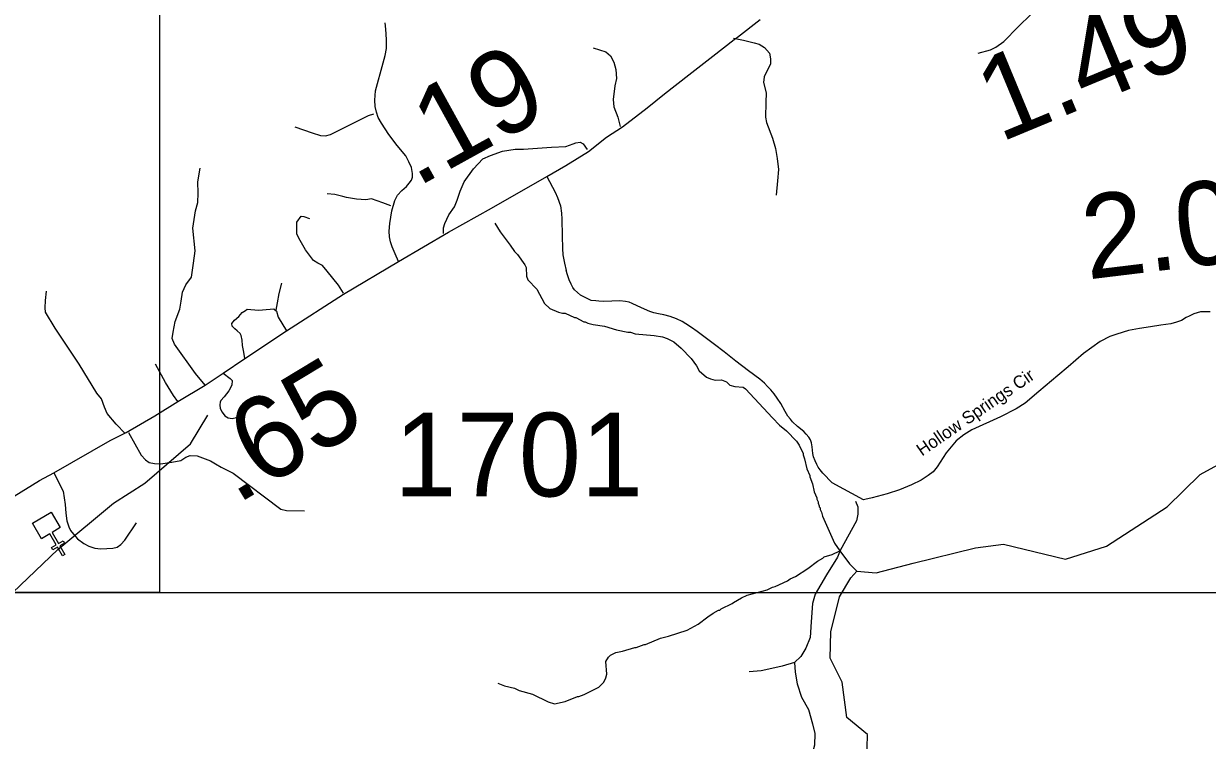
# Model space of a CAD drawing. Extents: x 1159738 to 1321356, y 736314 to 882035.
# Drawn here: x 1296684 to 1303756, y 828411 to 832694 of the extents above; entities that cross this region are included whole.
import ezdxf

# ---------------------------------------------------------------- set-up
doc = ezdxf.new("R2010")
doc.units = 0
for name, color, linetype in [('Exist Cultural Church CELL', 7, 'Continuous'), ('Exist Hydrographic Creek Single Shore', 7, 'Continuous'), ('Exist Hydrographic Misc Water Feature', 7, 'Continuous'), ('Exist Road Non-System Type 51', 7, 'Continuous'), ('Exist Road Primary NC Attributed', 7, 'Continuous'), ('Exist Road Primary NC Mileage Hundredths English Label', 7, 'Continuous'), ('Exist Road Secondary Mileage Hundredths English Label', 7, 'Continuous'), ('Exist Road Secondary Type 41 Attributed', 7, 'Continuous'), ('Exist Road Secondary Type 51 Attributed', 7, 'Continuous'), ('Exist Road Secondary Type 51 Label', 7, 'Continuous'), ('Exist Road Secondary Type 51 Number Label', 7, 'Continuous'), ('Map Preparation Inset Cut Line', 7, 'Continuous')]:
    doc.layers.add(name, color=color, linetype=linetype)

msp = doc.modelspace()

# ---------------------------------------------------------------- linework, layer by layer
at = {"layer": 'Exist Cultural Church CELL'}
msp.add_lwpolyline([(1296902.3, 829682), (1296853.3, 829653.2), (1296891.7, 829587.5), (1296919.3, 829603.6), (1296927.4, 829589.8), (1296899.7, 829573.7), (1296930.1, 829521.8), (1296916.2, 829513.7), (1296885.9, 829565.6), (1296858.3, 829549.5), (1296850.2, 829563.3), (1296877.8, 829579.4), (1296839.4, 829645.1), (1296789.6, 829616.1), (1296735.9, 829708.1), (1296848.6, 829774)], close=True, dxfattribs=at)
at = {"layer": 'Exist Hydrographic Creek Single Shore'}
msp.add_lwpolyline([(1301722.1, 828286.3), (1301726.1, 828447), (1301603.1, 828547.9), (1301575.1, 828758.6), (1301503, 828901.2), (1301507, 829058.7), (1301558.9, 829268.1), (1301627, 829381.7), (1301661.1, 829421.5), (1301777.5, 829412.9), (1301998.9, 829469.7), (1302370.8, 829560.7), (1302538.3, 829583.4), (1302909, 829493.4), (1303153, 829570.6), (1303517, 829806.2), (1303713, 829999.2), (1304372.1, 830360.2)], dxfattribs=at)
at = {"layer": 'Exist Hydrographic Misc Water Feature'}
msp.add_line((1297680, 830182.7), (1297785, 830354.6), dxfattribs=at)
for points in [[(1302387.1, 832516.8), (1302459.6, 832537.1), (1302491.9, 832552.4), (1302540.7, 832587.2), (1302626.7, 832675.2), (1302782.1, 832825.5)], [(1299499.8, 831500.7), (1299530.7, 831450), (1299591, 831370.6), (1299616.1, 831332), (1299633.6, 831313.6), (1299678.2, 831252.6), (1299685.9, 831236.4), (1299688.7, 831184.4), (1299696.3, 831162.2), (1299749, 831107), (1299795.1, 831021.9), (1299828.3, 830991.1), (1299879.9, 830969.9), (1299903.8, 830963.3), (1299919.8, 830963), (1299975.2, 830937.7), (1299983.1, 830937.5), (1300030.6, 830912.4), (1300038.6, 830912.2), (1300054.4, 830903.8), (1300086.2, 830895.1), (1300154.1, 830885.5), (1300225.5, 830863.8), (1300293.2, 830850.2), (1300309.2, 830849.9), (1300337.1, 830841.2), (1300450.8, 830830.5), (1300500.6, 830821.4), (1300528.4, 830812.7), (1300568, 830791.8), (1300613.1, 830754.7), (1300671.7, 830693.4), (1300704.7, 830648.6), (1300720, 830618.3), (1300763.2, 830581.3), (1300787, 830570.7), (1300814.7, 830564.1), (1300852.8, 830565.2), (1300882.5, 830552.5), (1300902.1, 830534), (1300933.9, 830525.3), (1300981.9, 830522.1), (1300997.6, 830511.8), (1301157.7, 830338.1), (1301200.7, 830295.1), (1301242, 830260.1), (1301300.5, 830198.7), (1301318, 830174.3), (1301340.9, 830125.8), (1301340.7, 830117.8), (1301350.2, 830093.6), (1301362.8, 830033.3), (1301381.9, 829992.9), (1301381.7, 829984.9), (1301396.8, 829944.5), (1301407.7, 829896.3), (1301422.9, 829859.9), (1301422.7, 829851.9), (1301430.4, 829835.8), (1301430.2, 829827.8), (1301437.8, 829811.6), (1301437.7, 829805.6), (1301443.5, 829799.5), (1301443.3, 829791.5), (1301451, 829775.3), (1301456.4, 829751.2), (1301528.8, 829589.5), (1301560.5, 829543.2)], [(1295959.9, 828756.4), (1296039, 828905.9), (1296133, 828995.9), (1296393, 829079.3), (1296888, 829551.9), (1297220, 829827.6), (1297407, 829948.6), (1297680, 830182.7)], [(1299517.8, 828752.8), (1299557.4, 828735.9), (1299617, 828722.5), (1299644.8, 828709.8), (1299724.3, 828688), (1299817.3, 828641.8), (1299855, 828629), (1299919.3, 828643.4), (1299992, 828673.7), (1300000, 828673.5), (1300032.3, 828684.8), (1300121.3, 828728.7), (1300149.9, 828758), (1300162.5, 828783.7), (1300168.9, 828805.6), (1300162.7, 828881.7), (1300177.2, 828907.3), (1300189.6, 828921), (1300221.9, 828936.3), (1300262.1, 828943.3), (1300334.6, 828965.6), (1300342.6, 828965.4), (1300391, 828984.3), (1300399, 828984.1), (1300487.9, 829022), (1300536.2, 829032.9), (1300649, 829070.2), (1300713.7, 829104.7), (1300770.8, 829149.4), (1300803.3, 829170.6), (1300835.8, 829189.8), (1300843.8, 829189.7), (1300851.9, 829197.5), (1300916.5, 829227.9), (1300924.7, 829235.8), (1300973.3, 829262.6), (1301005.7, 829277.8), (1301126.5, 829311), (1301158.8, 829326.2), (1301174.9, 829329.9), (1301247.7, 829364.2), (1301263.9, 829375.8), (1301296.3, 829391), (1301369.3, 829437.3), (1301426.3, 829481.9), (1301458.7, 829499.2), (1301466.9, 829507), (1301515.3, 829521.9), (1301560.5, 829543.2)], [(1301560.5, 829543.2), (1301618, 829465.5), (1301661.1, 829421.5)]]:
    msp.add_lwpolyline(points, dxfattribs=at)
at = {"layer": 'Exist Road Non-System Type 51'}
for points in [[(1300085.7, 832549), (1300161.3, 832526.2), (1300189.4, 832501.6), (1300210.5, 832464.6), (1300221, 832418.9), (1300226.3, 832366.2), (1300215.7, 832322.2), (1300207, 832239.6), (1300210.5, 832197.4), (1300233.3, 832135.9), (1300247.4, 832079.6)], [(1300925.1, 832606.6), (1300985, 832594.6), (1301048.4, 832579.2), (1301079.3, 832570.6), (1301110.1, 832551.7), (1301139.2, 832517.5), (1301146.1, 832483.2), (1301146.1, 832452.3), (1301128.9, 832418), (1301108.4, 832375.2), (1301105, 832342.6), (1301120.4, 832280.9), (1301118.7, 832222.6), (1301117, 832135.2), (1301122.1, 832102.6), (1301158.1, 832010), (1301175.2, 831948.3), (1301185.5, 831888.3), (1301193.9, 831822.3), (1301188.8, 831755.5), (1301180.2, 831669.7)], [(1298303.8, 832076.6), (1298407.4, 832041.4), (1298458.3, 832025.6), (1298486.5, 832023.8), (1298516.3, 832030.9), (1298612.9, 832078.3), (1298744.7, 832145.1), (1298776.3, 832155.7)], [(1299192.4, 831438.8), (1299192.4, 831474), (1299199.4, 831498.6), (1299224, 831551.3), (1299257.4, 831598.8), (1299274.9, 831639.2), (1299292.5, 831692), (1299315.3, 831748.2), (1299371.5, 831825.6), (1299427.8, 831885.4), (1299473.4, 831906.5), (1299545.5, 831931.1), (1299621, 831943.4), (1299670.2, 831943.4), (1299837.1, 831955.7), (1299923.2, 831959.2), (1299966.4, 831976.5), (1299982.2, 831981.7), (1300008.6, 831985.3), (1300026.2, 831976.5), (1300050.8, 831941.3)], [(1297768.7, 830532.6), (1297710.9, 830603.3), (1297585.2, 830778.9), (1297570.1, 830811.5), (1297576.6, 830850.5), (1297589.6, 830913.4), (1297617.7, 830987.2), (1297624.2, 831034.9), (1297632.9, 831089.1), (1297652.4, 831132.5), (1297687.1, 831178), (1297697.9, 831262.6), (1297708.8, 831336.4), (1297693.6, 831470.8), (1297711, 831575.8), (1297724, 831625.7), (1297726.1, 831679.9), (1297724, 831749.3), (1297739.1, 831829.5)], [(1298878.4, 831605.9), (1298829.2, 831623.5), (1298762.5, 831646.4), (1298729.1, 831641.1), (1298672.9, 831644.6), (1298613.2, 831655.2), (1298590.3, 831660.4), (1298542.9, 831672.7), (1298497.2, 831676.3)], [(1298595.6, 831084.2), (1298564, 831131.6), (1298497.3, 831214.3), (1298469.1, 831247.7), (1298441, 831261.7), (1298414.7, 831277.6), (1298367.3, 831342.6), (1298328.6, 831411.2), (1298316.3, 831437.5), (1298316.3, 831465.7), (1298316.3, 831507.8), (1298340.9, 831543), (1298358.5, 831541.3), (1298391.9, 831528.9)], [(1298192.9, 830981.4), (1298199.5, 831026.3), (1298210, 831080.4), (1298227.2, 831143.7)], [(1297289.9, 830245.4), (1297237.2, 830299.9), (1297182.7, 830364.9), (1297166.9, 830401.8), (1297149.3, 830451.1), (1297121.2, 830486.2), (1297015.8, 830658.5), (1296871.8, 830874.7), (1296814.1, 830970.6), (1296812.3, 830995.3), (1296814.1, 831039.2), (1296819.3, 831095.5)], [(1298004.4, 830693.7), (1297999, 830730.7), (1297991.1, 830770.3), (1297988.5, 830803.3), (1297983.2, 830831), (1297977.9, 830841.5), (1297959.5, 830858.7), (1297945, 830870.6), (1297929.2, 830886.4), (1297927.8, 830902.2), (1297943.7, 830922), (1297970, 830944.5), (1297988.5, 830968.2), (1298008.3, 830978.8), (1298020.1, 830988), (1298087.4, 830981.4), (1298157.3, 830988), (1298178.4, 830989.3), (1298194.2, 830974.8), (1298204.7, 830940.5), (1298253.5, 830857.4)], [(1297605.9, 830435.1), (1297579.6, 830471.4), (1297531.2, 830550.3), (1297470.6, 830659.4)], [(1297875.2, 830604.5), (1297918.6, 830573.2), (1297928.7, 830561.1), (1297926.7, 830532.8), (1297910.5, 830499.5), (1297881.2, 830463.1), (1297862, 830441.9), (1297858, 830431.8), (1297855, 830416.6), (1297858, 830394.4), (1297869.1, 830372.1), (1297885.3, 830350.9), (1297906.5, 830337.8), (1297929.7, 830333.8), (1297954.9, 830339.8), (1297986.2, 830376.2)], [(1297309.2, 830251), (1297386.5, 830115.7), (1297411.1, 830087.5), (1297433.9, 830071.7), (1297465.6, 830064.7), (1297500.7, 830062.9), (1297569.2, 830073.5), (1297623.7, 830084), (1297651.8, 830103.4), (1297678.1, 830113.9), (1297720.3, 830110.4), (1297799.3, 830082.3), (1297829.5, 830064.2), (1297862.9, 830043.1), (1297887.7, 830031), (1297935.6, 830007.1), (1298219.5, 829793.1), (1298254.5, 829783.9), (1298361.4, 829782.1)], [(1296864.9, 830009.7), (1296919.6, 829900.5), (1296931.1, 829820.7), (1296935.1, 829769.2), (1296941.2, 829722.7), (1296953.3, 829686.3), (1296964.4, 829664.1), (1296980.6, 829643.9), (1297004.8, 829614.6), (1297043.2, 829588.3), (1297073.5, 829571.2), (1297108.8, 829560), (1297144.1, 829556), (1297215.8, 829559), (1297242.1, 829566.1), (1297264.3, 829581.3), (1297287.5, 829606.5), (1297357.2, 829711.6)], [(1301654.2, 829840.6), (1301668.4, 829806.3), (1301668.4, 829763.6), (1301659.8, 829723.1), (1301561.7, 829545.9), (1301546.8, 829505.4), (1301480.7, 829400.8), (1301412.5, 829285.6), (1301397.6, 829228.7), (1301389.1, 829119.9), (1301382.7, 829026), (1301357.1, 828962), (1301327.3, 828912.9), (1301288.9, 828876.6)], [(1301288.9, 828876.6), (1301216.6, 828854.2), (1301154.8, 828841.3), (1301090.8, 828826.4), (1301018.3, 828820)], [(1301288.9, 828876.6), (1301293.4, 828817.9), (1301306.2, 828749.6), (1301331.8, 828668.5), (1301372.3, 828595.9), (1301397.9, 828510.6), (1301410.7, 828452.9), (1301408.5, 828382.5), (1301380.8, 828280.1), (1301310.5, 828106), (1301291.3, 828014.3), (1301284.9, 827896.9), (1301282.8, 827792.3), (1301295.6, 827715.5), (1301314.8, 827634.4), (1301323.3, 827558.4), (1301321.1, 827496.5), (1301272.1, 827321.5), (1301218.8, 827160.1), (1301191.1, 827108.9)]]:
    msp.add_lwpolyline(points, dxfattribs=at)
at = {"layer": 'Exist Road Primary NC Attributed'}
for points in [[(1299809.4, 831780.1), (1299923.2, 831845.2), (1300058.8, 831930.2), (1300166.1, 832015.1), (1300262.1, 832078.1), (1300408.7, 832190.5), (1300512.5, 832274.5), (1300658.8, 832387.6), (1300801.1, 832498.8), (1300928.5, 832598.8), (1300949.5, 832613.9), (1301083.8, 832718)], [(1298922.7, 831273.3), (1299222.1, 831448), (1299479.9, 831590.4), (1299809.4, 831780.1)], [(1295999.9, 829520.4), (1296185.2, 829621.7), (1296516.2, 829802.3), (1296778.5, 829964.5), (1296864.9, 830009.7), (1297200.1, 830203.7), (1297295.5, 830251.3), (1297466.6, 830351), (1297605.9, 830435.1), (1297768.7, 830532.6), (1297875.2, 830604.5), (1298004.4, 830693.7), (1298253.5, 830857.4), (1298595.2, 831077.2), (1298922.7, 831273.3)]]:
    msp.add_lwpolyline(points, dxfattribs=at)
at = {"layer": 'Exist Road Secondary Type 41 Attributed'}
msp.add_lwpolyline([(1303773.9, 830971.2), (1303715.8, 830971.2), (1303676.2, 830960.4), (1303647.8, 830946.4), (1303629.4, 830937.9), (1303602.4, 830920.8), (1303572.3, 830909.6), (1303538.1, 830899.7), (1303478.6, 830891.1), (1303416.5, 830881.2), (1303349.9, 830873.1), (1303285.5, 830859.6), (1303214.9, 830838.5), (1303173, 830825), (1303115.9, 830793.9), (1303015.3, 830723), (1302924.6, 830642.2), (1302862.8, 830591.5), (1302749.9, 830495.6), (1302668, 830425.7), (1302614.3, 830392.8), (1302520.4, 830345.1), (1302348.9, 830266.8), (1302300.7, 830237.1), (1302255.7, 830201), (1302195.4, 830128.2), (1302142.8, 830044.8), (1302118, 830016.1), (1302088.3, 829993.2), (1302045.9, 829965.7), (1301989.2, 829938.2), (1301917.2, 829907.6), (1301842.5, 829884.7), (1301752.9, 829859.5), (1301710.6, 829849.6), (1301700.8, 829848)], dxfattribs=at)
at = {"layer": 'Exist Road Secondary Type 51 Attributed'}
for points in [[(1298922.7, 831273.3), (1298902.9, 831318.3), (1298884.9, 831360.6), (1298874.9, 831390.3), (1298870.4, 831420), (1298867.7, 831454.2), (1298871.3, 831499.2), (1298883, 831575.7), (1298901.1, 831637.8), (1298918.2, 831669.4), (1298943.4, 831697.3), (1298970.4, 831719.8), (1298987.5, 831739.6), (1299000.1, 831758.5), (1299007.3, 831776.5), (1299007.3, 831798.1), (1299001, 831833.2), (1298985.7, 831868.3), (1298967.7, 831903.4), (1298916.4, 831965.5), (1298865, 832032.1), (1298821.8, 832098.8), (1298802.9, 832133.9), (1298792.1, 832165.4), (1298784, 832197.8), (1298782.2, 832237.4), (1298786.7, 832292.3), (1298830.8, 832460.6), (1298844.3, 832503), (1298852.4, 832544.4), (1298852.4, 832599.3), (1298847, 832660.5), (1298844.3, 832698.3)], [(1299809.4, 831780.1), (1299859.8, 831687.4), (1299873.3, 831655), (1299891.7, 831605.4), (1299898, 831560.9), (1299898.9, 831526.2), (1299900.3, 831426.3), (1299902.5, 831350.2), (1299905.2, 831311.6), (1299909.7, 831293.1), (1299916, 831262), (1299924.6, 831218.8)], [(1301700.8, 829848), (1301515.3, 829950.8), (1301459.5, 830006.7), (1301442.4, 830027.8), (1301431.1, 830042.7), (1301422.6, 830059.8), (1301412.6, 830080.9), (1301402.7, 830104.8), (1301399.1, 830125.5), (1301395.5, 830164.2), (1301391.5, 830189.9), (1301385.6, 830206.1), (1301375.7, 830223.6), (1301360, 830240.7), (1301345.1, 830256), (1301308.2, 830286.6), (1301278.5, 830315), (1301264.6, 830330.3), (1301250.2, 830347.4), (1301233.5, 830375.7), (1301207.9, 830423.9), (1301185.3, 830456.3), (1301167.3, 830481.1), (1301147.5, 830505.8), (1301128.6, 830525.6), (1301110.2, 830545.4), (1301082.7, 830568.8), (1301013.9, 830618.8), (1300938.7, 830676.9), (1300869.4, 830732.2), (1300812.2, 830776.3), (1300746.9, 830824.1), (1300707.3, 830854.7), (1300674, 830878.1), (1300640.3, 830900.1), (1300618.2, 830914.1), (1300585.4, 830930.3), (1300546.6, 830942.9), (1300507.9, 830954.1), (1300477.3, 830960.4), (1300449, 830965.4), (1300424.2, 830973.9), (1300393.2, 830987.9), (1300349.9, 831007.2), (1300318.9, 831022.1), (1300300.9, 831028.9), (1300279.3, 831033.4), (1300245.1, 831037.4), (1300197.8, 831036.1), (1300148.3, 831033.4), (1300119.9, 831034.7), (1300101.5, 831036.5), (1300075.4, 831039.7), (1300055.6, 831048.7), (1300034.4, 831058.6), (1300011.5, 831072.1), (1299992.6, 831086.9), (1299975, 831102.2), (1299964.2, 831118), (1299954.3, 831136.4), (1299943.1, 831163.9), (1299932.2, 831193.6), (1299924.6, 831218.8)]]:
    msp.add_lwpolyline(points, dxfattribs=at)
at = {"layer": 'Map Preparation Inset Cut Line'}
for points in [[(1297494.8, 829295.5), (1261974.5, 829295.5), (1261974.5, 834521.3), (1260745.5, 834521.3), (1260745.5, 855330), (1285467.7, 855330), (1297494.8, 843303)], [(1261974.5, 811005.5), (1261974.5, 820370.5), (1275065, 820370.5), (1275065, 829295.5), (1309748.5, 829295.5), (1309748.5, 816385.3), (1289258, 816385.3), (1289258, 811005.5)]]:
    msp.add_lwpolyline(points, close=True, dxfattribs=at)

# ---------------------------------------------------------------- texts
at = {"layer": 'Exist Road Primary NC Mileage Hundredths English Label'}
for s, rotation, p in [('1.49', 22.53566, (1302516.8, 831981.6)), ('.19', 28.90349, (1299030.5, 831712)), ('.65', 31.12516, (1297954.4, 829816.5))]:
    msp.add_text(s, height=500, rotation=rotation, dxfattribs=at).set_placement(p)
at = {"layer": 'Exist Road Secondary Mileage Hundredths English Label'}
msp.add_text('2.02', height=500, rotation=6.93435, dxfattribs=at).set_placement((1303039.7, 831164.4))
at = {"layer": 'Exist Road Secondary Type 51 Label'}
msp.add_text('Hollow Springs Cir', height=75, rotation=34.57761, dxfattribs=at).set_placement((1302051.1, 830106.6))
at = {"layer": 'Exist Road Secondary Type 51 Number Label'}
msp.add_text('1701', height=500, dxfattribs=at).set_placement((1298898.1, 829868.8))

doc.saveas('drawing.dxf')
